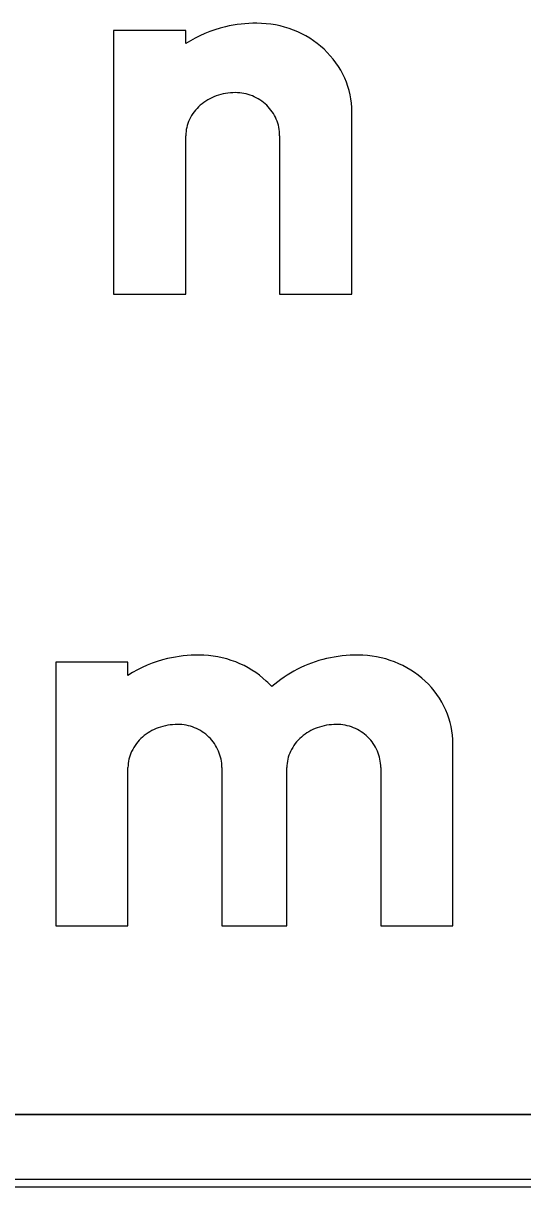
# Model space of a CAD drawing. Extents: x 1806251 to 1809821, y 414895 to 422886.
# Drawn here: x 1809677.8093 to 1809677.9476, y 415112.0801 to 415112.4023 of the extents above; entities that cross this region are included whole.
import ezdxf

# ---------------------------------------------------------------- set-up
doc = ezdxf.new("R2010")
doc.units = 0
for name, color, linetype in [('GSBWFILL', 7, 'Continuous'), ('GSCOLORFILL', 7, 'Continuous'), ('GSOUTLINE', 7, 'Continuous')]:
    doc.layers.add(name, color=color, linetype=linetype)

msp = doc.modelspace()

# ---------------------------------------------------------------- linework, layer by layer
at = {"layer": 'GSBWFILL'}
for p, q in [((1809677.8803137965, 415112.3711818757), (1809677.8803137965, 415112.32732287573)), ((1809678.4755928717, 415112.10007287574), (1809676.7147928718, 415112.10007287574)), ((1809676.7147928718, 415112.0800728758), (1809678.4755928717, 415112.0800728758))]:
    msp.add_line(p, q, dxfattribs=at)
for points in [[(1809677.8543138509, 415112.39671137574), (1809677.8543138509, 415112.40032287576), (1809677.834313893, 415112.40032287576), (1809677.834313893, 415112.32732287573), (1809677.8543138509, 415112.32732287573), (1809677.8543138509, 415112.3711818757)], [(1809677.8803137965, 415112.32732287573), (1809677.9003137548, 415112.32732287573), (1809677.9003137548, 415112.3777643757)], [(1809677.838313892, 415112.22171137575), (1809677.838313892, 415112.2253228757), (1809677.818313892, 415112.2253228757), (1809677.818313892, 415112.15232287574), (1809677.838313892, 415112.15232287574), (1809677.838313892, 415112.1961818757)], [(1809677.9083138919, 415112.1961818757), (1809677.9083138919, 415112.15232287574), (1809677.9283138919, 415112.15232287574), (1809677.9283138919, 415112.2027643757)], [(1809677.8643138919, 415112.1961818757), (1809677.8643138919, 415112.15232287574), (1809677.882313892, 415112.15232287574), (1809677.882313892, 415112.1961818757)]]:
    msp.add_lwpolyline(points, dxfattribs=at)
for centre, radius, start, end in [((1809677.8576602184, 415112.1913371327), 0.036012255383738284, 103.46953611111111, 122.49425555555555), ((1809677.8580011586, 415112.1873202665), 0.04000260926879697, 90, 102.60428055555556), ((1809677.8580011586, 415112.1991676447), 0.02815523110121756, 68.86358333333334, 90), ((1809677.8586791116, 415112.2009212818), 0.026275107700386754, 46.975011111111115, 68.86358333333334), ((1809677.9016602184, 415112.1913371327), 0.036012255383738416, 103.46953611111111, 130.82068333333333), ((1809677.9020011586, 415112.1873202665), 0.04000260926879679, 90, 102.60428055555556), ((1809677.9020011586, 415112.1991676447), 0.02815523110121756, 68.86358333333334, 90), ((1809677.9026791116, 415112.2009212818), 0.026275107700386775, 46.975011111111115, 68.86358333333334), ((1809677.8597260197, 415112.2020429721), 0.024740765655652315, 41.97494722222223, 46.975011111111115), ((1809677.9037260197, 415112.2020429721), 0.024740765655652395, 23.931719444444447, 46.975013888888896), ((1809677.9053515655, 415112.20276439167), 0.022962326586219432, 0, 23.931719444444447), ((1809677.8513624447, 415112.1942319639), 0.013762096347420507, 109.8073611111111, 131.0076361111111), ((1809677.8520336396, 415112.1923683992), 0.015742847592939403, 90, 109.8073611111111), ((1809677.8520336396, 415112.19547768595), 0.01263356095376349, 68.08082777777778, 90), ((1809677.852171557, 415112.1958204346), 0.012264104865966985, 45.829797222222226, 68.08082777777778), ((1809677.8953624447, 415112.1942319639), 0.013762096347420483, 109.8073611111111, 131.0076361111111), ((1809677.8960336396, 415112.1923683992), 0.015742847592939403, 90, 109.8073611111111), ((1809677.8960336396, 415112.19547768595), 0.012633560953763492, 68.08082777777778, 90), ((1809677.896171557, 415112.1958204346), 0.012264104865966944, 45.829797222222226, 68.08082777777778), ((1809677.8503291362, 415112.19542032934), 0.012187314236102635, 131.00763611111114, 154.52827222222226), ((1809677.8523849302, 415112.19604007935), 0.011957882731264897, 23.092844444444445, 45.829794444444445), ((1809677.8943291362, 415112.19542032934), 0.0121873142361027, 131.00763611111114, 154.52827222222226), ((1809677.8963849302, 415112.19604007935), 0.011957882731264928, 23.092844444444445, 45.829794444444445), ((1809677.8487309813, 415112.19618164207), 0.010417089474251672, 154.52827222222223, 180), ((1809677.8527169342, 415112.19618164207), 0.01159695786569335, 0, 23.092847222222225), ((1809677.8927309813, 415112.19618164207), 0.010417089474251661, 154.52827222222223, 180), ((1809677.8967169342, 415112.19618164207), 0.011596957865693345, 0, 23.092847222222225)]:
    msp.add_arc(centre, radius, start, end, dxfattribs=at)
for centre, major_axis, ratio, start_param, end_param in [((1809677.8736601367, 415112.3663371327), (2.2051146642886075e-18, 0.036012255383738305), 0.9999979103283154, 0.23508775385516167, 0.5671317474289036), ((1809677.8740010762, 415112.36232026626), (2.4494533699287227e-18, 0.04000260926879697), 0.9999979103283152, 0, 0.21998619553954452), ((1809677.8740010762, 415112.37416764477), (1.7240106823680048e-18, 0.02815523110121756), 0.999997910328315, 5.914285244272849, 6.283185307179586), ((1809677.874679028, 415112.3759212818), (1.6088863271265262e-18, 0.02627510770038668), 0.9999979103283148, 5.532257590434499, 5.9142852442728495), ((1809677.8757259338, 415112.3770429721), (1.5149349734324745e-18, 0.02474076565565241), 0.9999979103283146, 5.130076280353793, 5.5322576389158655), ((1809677.8773514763, 415112.37776439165), (1.4060369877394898e-18, 0.022962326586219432), 0.9999979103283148, 4.71238898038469, 5.130076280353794), ((1809677.8680335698, 415112.36736839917), (9.639713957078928e-19, 0.015742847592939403), 0.9999979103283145, 0, 0.3457036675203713), ((1809677.8680335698, 415112.37047768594), (7.735824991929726e-19, 0.012633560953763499), 0.9999979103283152, 5.900623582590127, 6.283185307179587), ((1809677.8673623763, 415112.3692319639), (8.426853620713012e-19, 0.013762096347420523), 0.9999979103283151, 0.3457036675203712, 0.7157182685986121), ((1809677.868171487, 415112.3708204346), (7.509598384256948e-19, 0.012264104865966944), 0.9999979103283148, 5.512269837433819, 5.900623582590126), ((1809677.8663290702, 415112.37042032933), (7.462577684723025e-19, 0.012187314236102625), 0.9999979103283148, 0.7157182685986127, 1.1262308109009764), ((1809677.8683848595, 415112.37104007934), (7.322091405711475e-19, 0.011957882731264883), 0.9999979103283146, 5.115435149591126, 5.51226978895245), ((1809677.8647309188, 415112.37118164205), (6.378627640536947e-19, 0.010417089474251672), 0.9999979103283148, 1.126230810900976, 1.5707963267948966), ((1809677.868716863, 415112.37118164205), (7.101088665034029e-19, 0.01159695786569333), 0.9999979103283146, 4.71238898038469, 5.115435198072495)]:
    msp.add_ellipse(centre, major_axis=major_axis, ratio=ratio, start_param=start_param, end_param=end_param, dxfattribs=at)
at = {"layer": 'GSCOLORFILL'}
for p, q in [((1809677.8803137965, 415112.3711818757), (1809677.8803137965, 415112.32732287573)), ((1809678.4755928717, 415112.10007287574), (1809676.7147928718, 415112.10007287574)), ((1809678.4755928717, 415112.08207287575), (1809676.7146128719, 415112.08207287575)), ((1809676.7145928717, 415112.0800728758), (1809678.4755928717, 415112.0800728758)), ((1809676.7146128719, 415112.0800728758), (1809678.4755928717, 415112.0800728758)), ((1809676.7147928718, 415112.0800728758), (1809678.4755928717, 415112.0800728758))]:
    msp.add_line(p, q, dxfattribs=at)
for points in [[(1809677.8543138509, 415112.39671137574), (1809677.8543138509, 415112.40032287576), (1809677.834313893, 415112.40032287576), (1809677.834313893, 415112.32732287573), (1809677.8543138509, 415112.32732287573), (1809677.8543138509, 415112.3711818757)], [(1809677.8803137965, 415112.32732287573), (1809677.9003137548, 415112.32732287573), (1809677.9003137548, 415112.3777643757)], [(1809677.838313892, 415112.22171137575), (1809677.838313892, 415112.2253228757), (1809677.818313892, 415112.2253228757), (1809677.818313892, 415112.15232287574), (1809677.838313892, 415112.15232287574), (1809677.838313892, 415112.1961818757)], [(1809677.9083138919, 415112.1961818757), (1809677.9083138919, 415112.15232287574), (1809677.9283138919, 415112.15232287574), (1809677.9283138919, 415112.2027643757)], [(1809677.8643138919, 415112.1961818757), (1809677.8643138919, 415112.15232287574), (1809677.882313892, 415112.15232287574), (1809677.882313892, 415112.1961818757)]]:
    msp.add_lwpolyline(points, dxfattribs=at)
for centre, radius, start, end in [((1809677.8576602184, 415112.1913371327), 0.036012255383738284, 103.46953611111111, 122.49425555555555), ((1809677.8580011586, 415112.1873202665), 0.04000260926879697, 90, 102.60428055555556), ((1809677.8580011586, 415112.1991676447), 0.02815523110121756, 68.86358333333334, 90), ((1809677.8586791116, 415112.2009212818), 0.026275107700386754, 46.975011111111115, 68.86358333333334), ((1809677.9016602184, 415112.1913371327), 0.036012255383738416, 103.46953611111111, 130.82068333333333), ((1809677.9020011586, 415112.1873202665), 0.04000260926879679, 90, 102.60428055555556), ((1809677.9020011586, 415112.1991676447), 0.02815523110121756, 68.86358333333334, 90), ((1809677.9026791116, 415112.2009212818), 0.026275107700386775, 46.975011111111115, 68.86358333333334), ((1809677.8597260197, 415112.2020429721), 0.024740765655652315, 41.97494722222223, 46.975011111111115), ((1809677.9037260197, 415112.2020429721), 0.024740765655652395, 23.931719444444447, 46.975013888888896), ((1809677.9053515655, 415112.20276439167), 0.022962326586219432, 0, 23.931719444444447), ((1809677.8513624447, 415112.1942319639), 0.013762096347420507, 109.8073611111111, 131.0076361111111), ((1809677.8520336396, 415112.1923683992), 0.015742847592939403, 90, 109.8073611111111), ((1809677.8520336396, 415112.19547768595), 0.01263356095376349, 68.08082777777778, 90), ((1809677.852171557, 415112.1958204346), 0.012264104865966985, 45.829797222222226, 68.08082777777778), ((1809677.8953624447, 415112.1942319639), 0.013762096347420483, 109.8073611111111, 131.0076361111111), ((1809677.8960336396, 415112.1923683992), 0.015742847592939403, 90, 109.8073611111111), ((1809677.8960336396, 415112.19547768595), 0.012633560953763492, 68.08082777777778, 90), ((1809677.896171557, 415112.1958204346), 0.012264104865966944, 45.829797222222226, 68.08082777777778), ((1809677.8503291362, 415112.19542032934), 0.012187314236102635, 131.00763611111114, 154.52827222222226), ((1809677.8523849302, 415112.19604007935), 0.011957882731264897, 23.092844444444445, 45.829794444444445), ((1809677.8943291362, 415112.19542032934), 0.0121873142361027, 131.00763611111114, 154.52827222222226), ((1809677.8963849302, 415112.19604007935), 0.011957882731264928, 23.092844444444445, 45.829794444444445), ((1809677.8487309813, 415112.19618164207), 0.010417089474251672, 154.52827222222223, 180), ((1809677.8527169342, 415112.19618164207), 0.01159695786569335, 0, 23.092847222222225), ((1809677.8927309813, 415112.19618164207), 0.010417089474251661, 154.52827222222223, 180), ((1809677.8967169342, 415112.19618164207), 0.011596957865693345, 0, 23.092847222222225)]:
    msp.add_arc(centre, radius, start, end, dxfattribs=at)
for centre, major_axis, ratio, start_param, end_param in [((1809677.8736601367, 415112.3663371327), (2.2051146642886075e-18, 0.036012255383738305), 0.9999979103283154, 0.23508775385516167, 0.5671317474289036), ((1809677.8740010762, 415112.36232026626), (2.4494533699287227e-18, 0.04000260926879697), 0.9999979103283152, 0, 0.21998619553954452), ((1809677.8740010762, 415112.37416764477), (1.7240106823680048e-18, 0.02815523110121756), 0.999997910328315, 5.914285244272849, 6.283185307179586), ((1809677.874679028, 415112.3759212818), (1.6088863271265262e-18, 0.02627510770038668), 0.9999979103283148, 5.532257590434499, 5.9142852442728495), ((1809677.8757259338, 415112.3770429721), (1.5149349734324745e-18, 0.02474076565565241), 0.9999979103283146, 5.130076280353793, 5.5322576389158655), ((1809677.8773514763, 415112.37776439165), (1.4060369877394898e-18, 0.022962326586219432), 0.9999979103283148, 4.71238898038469, 5.130076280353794), ((1809677.8680335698, 415112.36736839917), (9.639713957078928e-19, 0.015742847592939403), 0.9999979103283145, 0, 0.3457036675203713), ((1809677.8680335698, 415112.37047768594), (7.735824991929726e-19, 0.012633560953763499), 0.9999979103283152, 5.900623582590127, 6.283185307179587), ((1809677.8673623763, 415112.3692319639), (8.426853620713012e-19, 0.013762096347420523), 0.9999979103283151, 0.3457036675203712, 0.7157182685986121), ((1809677.868171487, 415112.3708204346), (7.509598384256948e-19, 0.012264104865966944), 0.9999979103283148, 5.512269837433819, 5.900623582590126), ((1809677.8663290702, 415112.37042032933), (7.462577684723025e-19, 0.012187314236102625), 0.9999979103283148, 0.7157182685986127, 1.1262308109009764), ((1809677.8683848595, 415112.37104007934), (7.322091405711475e-19, 0.011957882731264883), 0.9999979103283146, 5.115435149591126, 5.51226978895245), ((1809677.8647309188, 415112.37118164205), (6.378627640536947e-19, 0.010417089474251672), 0.9999979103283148, 1.126230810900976, 1.5707963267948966), ((1809677.868716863, 415112.37118164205), (7.101088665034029e-19, 0.01159695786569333), 0.9999979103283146, 4.71238898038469, 5.115435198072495)]:
    msp.add_ellipse(centre, major_axis=major_axis, ratio=ratio, start_param=start_param, end_param=end_param, dxfattribs=at)
at = {"layer": 'GSOUTLINE'}
for p, q in [((1809677.8803137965, 415112.3711818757), (1809677.8803137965, 415112.32732287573)), ((1809676.7145928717, 415112.10007287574), (1809678.4755928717, 415112.10007287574)), ((1809676.7145928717, 415112.0800728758), (1809678.4755928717, 415112.0800728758))]:
    msp.add_line(p, q, dxfattribs=at)
for points in [[(1809677.8543138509, 415112.39671137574), (1809677.8543138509, 415112.40032287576), (1809677.834313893, 415112.40032287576), (1809677.834313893, 415112.32732287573), (1809677.8543138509, 415112.32732287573), (1809677.8543138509, 415112.3711818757)], [(1809677.8803137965, 415112.32732287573), (1809677.9003137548, 415112.32732287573), (1809677.9003137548, 415112.3777643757)], [(1809677.838313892, 415112.22171137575), (1809677.838313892, 415112.2253228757), (1809677.818313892, 415112.2253228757), (1809677.818313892, 415112.15232287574), (1809677.838313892, 415112.15232287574), (1809677.838313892, 415112.1961818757)], [(1809677.9083138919, 415112.1961818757), (1809677.9083138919, 415112.15232287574), (1809677.9283138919, 415112.15232287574), (1809677.9283138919, 415112.2027643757)], [(1809677.8643138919, 415112.1961818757), (1809677.8643138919, 415112.15232287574), (1809677.882313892, 415112.15232287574), (1809677.882313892, 415112.1961818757)]]:
    msp.add_lwpolyline(points, dxfattribs=at)
for centre, radius, start, end in [((1809677.8576602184, 415112.1913371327), 0.036012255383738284, 103.46953611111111, 122.49425555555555), ((1809677.8580011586, 415112.1873202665), 0.04000260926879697, 90, 102.60428055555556), ((1809677.8580011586, 415112.1991676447), 0.02815523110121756, 68.86358333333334, 90), ((1809677.8586791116, 415112.2009212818), 0.026275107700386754, 46.975011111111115, 68.86358333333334), ((1809677.9016602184, 415112.1913371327), 0.036012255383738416, 103.46953611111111, 130.82068333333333), ((1809677.9020011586, 415112.1873202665), 0.04000260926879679, 90, 102.60428055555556), ((1809677.9020011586, 415112.1991676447), 0.02815523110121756, 68.86358333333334, 90), ((1809677.9026791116, 415112.2009212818), 0.026275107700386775, 46.975011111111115, 68.86358333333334), ((1809677.8597260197, 415112.2020429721), 0.024740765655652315, 41.97494722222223, 46.975011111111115), ((1809677.9037260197, 415112.2020429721), 0.024740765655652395, 23.931719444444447, 46.975013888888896), ((1809677.9053515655, 415112.20276439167), 0.022962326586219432, 0, 23.931719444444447), ((1809677.8513624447, 415112.1942319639), 0.013762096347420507, 109.8073611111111, 131.0076361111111), ((1809677.8520336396, 415112.1923683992), 0.015742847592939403, 90, 109.8073611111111), ((1809677.8520336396, 415112.19547768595), 0.01263356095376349, 68.08082777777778, 90), ((1809677.852171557, 415112.1958204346), 0.012264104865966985, 45.829797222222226, 68.08082777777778), ((1809677.8953624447, 415112.1942319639), 0.013762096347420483, 109.8073611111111, 131.0076361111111), ((1809677.8960336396, 415112.1923683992), 0.015742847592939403, 90, 109.8073611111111), ((1809677.8960336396, 415112.19547768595), 0.012633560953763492, 68.08082777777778, 90), ((1809677.896171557, 415112.1958204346), 0.012264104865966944, 45.829797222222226, 68.08082777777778), ((1809677.8503291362, 415112.19542032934), 0.012187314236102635, 131.00763611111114, 154.52827222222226), ((1809677.8523849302, 415112.19604007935), 0.011957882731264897, 23.092844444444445, 45.829794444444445), ((1809677.8943291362, 415112.19542032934), 0.0121873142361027, 131.00763611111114, 154.52827222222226), ((1809677.8963849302, 415112.19604007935), 0.011957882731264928, 23.092844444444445, 45.829794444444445), ((1809677.8487309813, 415112.19618164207), 0.010417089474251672, 154.52827222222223, 180), ((1809677.8527169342, 415112.19618164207), 0.01159695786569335, 0, 23.092847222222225), ((1809677.8927309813, 415112.19618164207), 0.010417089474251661, 154.52827222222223, 180), ((1809677.8967169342, 415112.19618164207), 0.011596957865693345, 0, 23.092847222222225)]:
    msp.add_arc(centre, radius, start, end, dxfattribs=at)
for centre, major_axis, ratio, start_param, end_param in [((1809677.8736601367, 415112.3663371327), (2.2051146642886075e-18, 0.036012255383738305), 0.9999979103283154, 0.23508775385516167, 0.5671317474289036), ((1809677.8740010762, 415112.36232026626), (2.449453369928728e-18, 0.04000260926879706), 0.9999979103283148, 0, 0.21998619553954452), ((1809677.8740010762, 415112.37416764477), (1.7240106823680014e-18, 0.028155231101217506), 0.9999979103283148, 5.914285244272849, 6.283185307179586), ((1809677.874679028, 415112.3759212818), (1.6088863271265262e-18, 0.02627510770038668), 0.9999979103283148, 5.532257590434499, 5.9142852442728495), ((1809677.8757259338, 415112.3770429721), (1.5149349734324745e-18, 0.02474076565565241), 0.9999979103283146, 5.130076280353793, 5.5322576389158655), ((1809677.8773514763, 415112.37776439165), (1.4060369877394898e-18, 0.022962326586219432), 0.9999979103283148, 4.71238898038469, 5.130076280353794), ((1809677.8680335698, 415112.36736839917), (9.639713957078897e-19, 0.015742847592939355), 0.9999979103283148, 0, 0.3457036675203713), ((1809677.8680335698, 415112.37047768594), (7.735824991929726e-19, 0.012633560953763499), 0.9999979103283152, 5.900623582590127, 6.283185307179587), ((1809677.8673623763, 415112.3692319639), (8.426853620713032e-19, 0.013762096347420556), 0.9999979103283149, 0.3457036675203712, 0.7157182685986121), ((1809677.868171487, 415112.3708204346), (7.509598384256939e-19, 0.012264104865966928), 0.9999979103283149, 5.512269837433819, 5.900623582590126), ((1809677.8663290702, 415112.37042032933), (7.462577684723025e-19, 0.012187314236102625), 0.9999979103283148, 0.7157182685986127, 1.1262308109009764), ((1809677.8683848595, 415112.37104007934), (7.32209140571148e-19, 0.011957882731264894), 0.9999979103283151, 5.115435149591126, 5.51226978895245), ((1809677.8647309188, 415112.37118164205), (6.378627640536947e-19, 0.010417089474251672), 0.9999979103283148, 1.126230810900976, 1.5707963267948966), ((1809677.868716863, 415112.37118164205), (7.101088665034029e-19, 0.01159695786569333), 0.9999979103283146, 4.71238898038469, 5.115435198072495)]:
    msp.add_ellipse(centre, major_axis=major_axis, ratio=ratio, start_param=start_param, end_param=end_param, dxfattribs=at)

doc.saveas('drawing.dxf')
